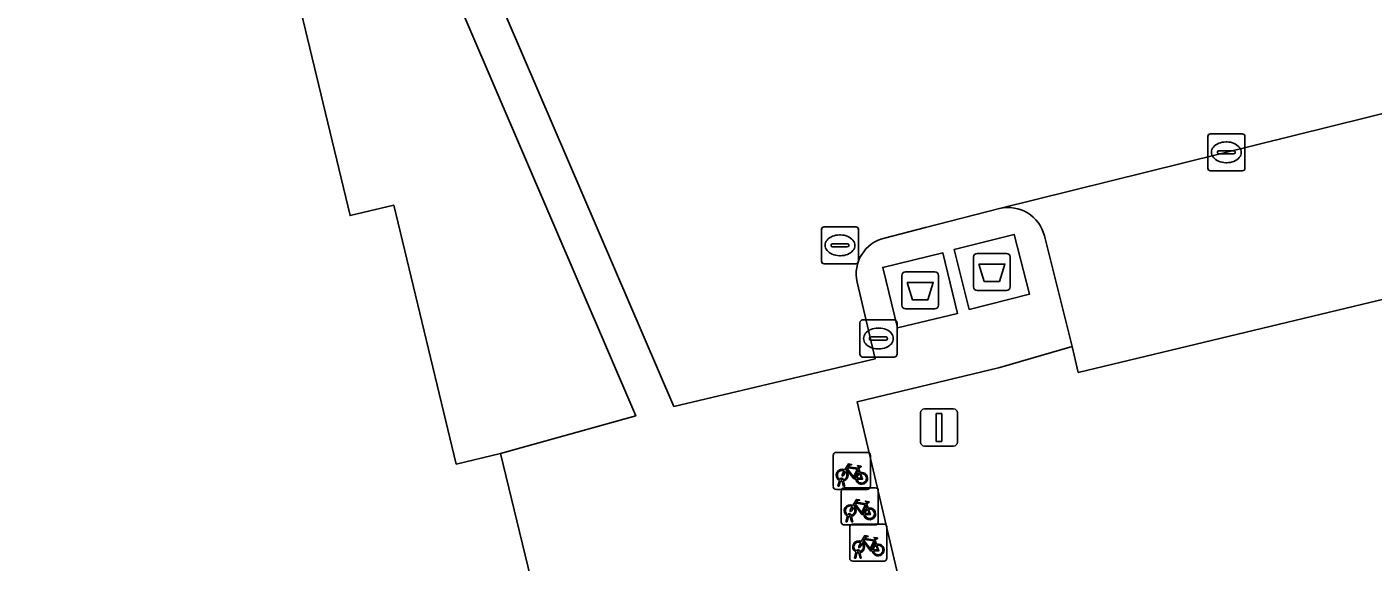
# Model space of a CAD drawing. Extents: x 158031 to 159244, y 380104 to 381214.
# Drawn here: x 158712.08 to 158748.37, y 380521.41 to 380535.85 of the extents above; entities that cross this region are included whole.
import ezdxf

# ---------------------------------------------------------------- set-up
doc = ezdxf.new("R2010")
doc.units = 0
for name, color, linetype in [('IMGEO_Afval_apart_plaats', 7, 'Continuous'), ('IMGEO_Erf', 7, 'Continuous'), ('IMGEO_Fietsenrek', 7, 'Continuous'), ('IMGEO_Kolk', 7, 'Continuous'), ('IMGEO_Lichtmast', 7, 'Continuous'), ('IMGEO_Pand', 7, 'Continuous'), ('IMGEO_Parkeervlak_open', 7, 'Continuous'), ('IMGEO_Rijbaan_lokaal_open', 7, 'Continuous'), ('IMGEO_Rioolput', 7, 'Continuous'), ('IMGEO_Voetpad_gesloten', 7, 'Continuous'), ('IMGEO_Voetpad_open', 7, 'Continuous')]:
    doc.layers.add(name, color=color, linetype=linetype)

msp = doc.modelspace()

# ---------------------------------------------------------------- linework, layer by layer
at = {"layer": 'IMGEO_Afval_apart_plaats'}
for p, q in [((158737.596, 380528.842), (158737.596, 380529.642)), ((158737.596, 380529.642), (158737.596, 380528.842)), ((158737.696, 380529.742), (158738.486, 380529.742)), ((158738.486, 380529.742), (158737.696, 380529.742)), ((158738.586, 380529.642), (158738.586, 380528.842)), ((158738.586, 380528.842), (158738.586, 380529.642)), ((158735.664, 380528.344), (158735.664, 380529.144)), ((158735.664, 380529.144), (158735.664, 380528.344)), ((158735.764, 380529.244), (158736.554, 380529.244)), ((158736.554, 380529.244), (158735.764, 380529.244)), ((158736.654, 380529.144), (158736.654, 380528.344)), ((158736.654, 380528.344), (158736.654, 380529.144)), ((158738.486, 380528.742), (158737.696, 380528.742)), ((158737.696, 380528.742), (158738.486, 380528.742)), ((158736.554, 380528.244), (158735.764, 380528.244)), ((158735.764, 380528.244), (158736.554, 380528.244))]:
    msp.add_line(p, q, dxfattribs=at)
for points in [[(158737.739, 380529.456), (158738.443, 380529.456), (158738.294, 380528.986), (158737.888, 380528.986), (158737.739, 380529.456)], [(158735.807, 380528.958), (158736.511, 380528.958), (158736.362, 380528.488), (158735.956, 380528.488), (158735.807, 380528.958)]]:
    msp.add_lwpolyline(points, dxfattribs=at)
for centre, start, end in [((158737.696, 380529.642), 90, 180), ((158737.696, 380529.642), 90, 180), ((158738.486, 380529.642), 0, 90), ((158738.486, 380529.642), 360, 90), ((158735.764, 380529.144), 90, 180), ((158735.764, 380529.144), 90, 180), ((158736.554, 380529.144), 0, 90), ((158736.554, 380529.144), 360, 90), ((158737.696, 380528.842), 180, 270), ((158737.696, 380528.842), 180, 270), ((158738.486, 380528.842), 270, 0), ((158738.486, 380528.842), 270, 0), ((158735.764, 380528.344), 180, 270), ((158735.764, 380528.344), 180, 270), ((158736.554, 380528.344), 270, 0), ((158736.554, 380528.344), 270, 0)]:
    msp.add_arc(centre, 0.1, start, end, dxfattribs=at)
at = {"layer": 'IMGEO_Erf'}
for points in [[(158711.402, 380553.845), (158712.109, 380550.909), (158713.317, 380551.199), (158715.001, 380544.211), (158716.213, 380544.503), (158717.9, 380537.502), (158719.099, 380537.791), (158720.792, 380530.764), (158721.969, 380531.047), (158723.14, 380526.187), (158723.652, 380524.06), (158724.848, 380524.348), (158728.492, 380525.364), (158713.404, 380560.535), (158680.123, 380552.532)], [(158764.115, 380532.222), (158740.421, 380526.531), (158740.259, 380527.228), (158738.304, 380526.663), (158734.464, 380525.738), (158736.632, 380516.488), (158744.411, 380518.354), (158745.335, 380514.531), (158743.741, 380514.117), (158745.387, 380507.151), (158752.236, 380508.77)]]:
    msp.add_lwpolyline(points, dxfattribs=at)
at = {"layer": 'IMGEO_Fietsenrek'}
for p, q in [((158733.891, 380524.374), (158734.732, 380524.374)), ((158734.732, 380524.374), (158733.891, 380524.374)), ((158733.816, 380523.449), (158733.816, 380524.29)), ((158733.816, 380524.29), (158733.816, 380523.449)), ((158734.816, 380524.299), (158734.816, 380523.458)), ((158734.816, 380523.458), (158734.816, 380524.299)), ((158733.943, 380523.458), (158733.982, 380523.618)), ((158734.012, 380523.606), (158733.977, 380523.458)), ((158734.054, 380523.63), (158734.053, 380523.634)), ((158734.095, 380523.458), (158734.061, 380523.6)), ((158734.085, 380523.641), (158734.086, 380523.634)), ((158734.093, 380523.604), (158734.128, 380523.458)), ((158734.503, 380523.923), (158734.539, 380523.828)), ((158734.741, 380523.374), (158733.9, 380523.374)), ((158733.9, 380523.374), (158734.741, 380523.374)), ((158733.977, 380523.458), (158733.943, 380523.458)), ((158734.031, 380522.491), (158734.031, 380523.332)), ((158734.031, 380523.332), (158734.031, 380522.491)), ((158734.128, 380523.458), (158734.095, 380523.458)), ((158734.106, 380523.416), (158734.947, 380523.416)), ((158734.947, 380523.416), (158734.106, 380523.416)), ((158735.031, 380523.341), (158735.031, 380522.5)), ((158735.031, 380522.5), (158735.031, 380523.341)), ((158734.718, 380522.965), (158734.754, 380522.87)), ((158734.158, 380522.5), (158734.197, 380522.66)), ((158734.192, 380522.5), (158734.158, 380522.5)), ((158734.227, 380522.648), (158734.192, 380522.5)), ((158734.269, 380522.672), (158734.268, 380522.676)), ((158734.31, 380522.5), (158734.276, 380522.642)), ((158734.3, 380522.683), (158734.301, 380522.676)), ((158734.308, 380522.646), (158734.343, 380522.5)), ((158734.343, 380522.5), (158734.31, 380522.5)), ((158734.956, 380522.416), (158734.115, 380522.416)), ((158734.115, 380522.416), (158734.956, 380522.416)), ((158734.26, 380521.515), (158734.26, 380522.356)), ((158734.26, 380522.356), (158734.26, 380521.515)), ((158734.335, 380522.44), (158735.176, 380522.44)), ((158735.176, 380522.44), (158734.335, 380522.44)), ((158735.26, 380522.365), (158735.26, 380521.524)), ((158735.26, 380521.524), (158735.26, 380522.365)), ((158734.947, 380521.989), (158734.983, 380521.894)), ((158735.185, 380521.44), (158734.344, 380521.44)), ((158734.344, 380521.44), (158735.185, 380521.44)), ((158734.387, 380521.524), (158734.426, 380521.684)), ((158734.421, 380521.524), (158734.387, 380521.524)), ((158734.456, 380521.672), (158734.421, 380521.524)), ((158734.498, 380521.696), (158734.497, 380521.7)), ((158734.539, 380521.524), (158734.505, 380521.666)), ((158734.529, 380521.707), (158734.53, 380521.7)), ((158734.537, 380521.67), (158734.572, 380521.524)), ((158734.572, 380521.524), (158734.539, 380521.524))]:
    msp.add_line(p, q, dxfattribs=at)
for points in [[(158734.129, 380523.9), (158734.224, 380524.064), (158734.31, 380524.05), (158734.312, 380524.041), (158734.256, 380524.03), (158734.229, 380523.985), (158734.485, 380523.944)], [(158734.472, 380523.919), (158734.215, 380523.96), (158734.198, 380523.931), (158734.365, 380523.711), (158734.472, 380523.919)], [(158734.485, 380523.944), (158734.51, 380523.993), (158734.504, 380523.997), (158734.481, 380524.001), (158734.469, 380524.008), (158734.468, 380524.011), (158734.47, 380524.016), (158734.565, 380524.001), (158734.567, 380523.991), (158734.557, 380523.978), (158734.545, 380523.972), (158734.531, 380523.978), (158734.503, 380523.923)], [(158734.15, 380523.848), (158734.098, 380523.758), (158734.058, 380523.733), (158734.059, 380523.78), (158734.114, 380523.874)], [(158734.425, 380523.656), (158734.375, 380523.656), (158734.184, 380523.907), (158734.165, 380523.875)], [(158734.52, 380523.821), (158734.49, 380523.898), (158734.381, 380523.68), (158734.424, 380523.68)], [(158734.454, 380523.68), (158734.574, 380523.679), (158734.53, 380523.793)], [(158734.55, 380523.8), (158734.605, 380523.655), (158734.455, 380523.655)], [(158734.365, 380522.89), (158734.313, 380522.8), (158734.273, 380522.775), (158734.274, 380522.822), (158734.329, 380522.916)], [(158734.344, 380522.942), (158734.439, 380523.106), (158734.525, 380523.092), (158734.527, 380523.083), (158734.471, 380523.072), (158734.444, 380523.027), (158734.7, 380522.986)], [(158734.64, 380522.698), (158734.59, 380522.698), (158734.399, 380522.949), (158734.38, 380522.917)], [(158734.687, 380522.961), (158734.43, 380523.002), (158734.413, 380522.973), (158734.58, 380522.753), (158734.687, 380522.961)], [(158734.735, 380522.863), (158734.705, 380522.94), (158734.596, 380522.722), (158734.639, 380522.722)], [(158734.7, 380522.986), (158734.725, 380523.035), (158734.719, 380523.039), (158734.696, 380523.043), (158734.684, 380523.05), (158734.683, 380523.053), (158734.685, 380523.058), (158734.78, 380523.043), (158734.782, 380523.033), (158734.772, 380523.02), (158734.76, 380523.014), (158734.746, 380523.02), (158734.718, 380522.965)], [(158734.669, 380522.722), (158734.789, 380522.721), (158734.745, 380522.835)], [(158734.765, 380522.842), (158734.82, 380522.697), (158734.67, 380522.697)], [(158734.594, 380521.914), (158734.542, 380521.824), (158734.502, 380521.799), (158734.503, 380521.846), (158734.558, 380521.94)], [(158734.573, 380521.966), (158734.668, 380522.13), (158734.754, 380522.116), (158734.756, 380522.107), (158734.7, 380522.096), (158734.673, 380522.051), (158734.929, 380522.01)], [(158734.869, 380521.722), (158734.819, 380521.722), (158734.628, 380521.973), (158734.609, 380521.941)], [(158734.916, 380521.985), (158734.659, 380522.026), (158734.642, 380521.997), (158734.809, 380521.777), (158734.916, 380521.985)], [(158734.964, 380521.887), (158734.934, 380521.964), (158734.825, 380521.746), (158734.868, 380521.746)], [(158734.898, 380521.746), (158735.018, 380521.745), (158734.974, 380521.859)], [(158734.994, 380521.866), (158735.049, 380521.721), (158734.899, 380521.721)], [(158734.929, 380522.01), (158734.954, 380522.059), (158734.948, 380522.063), (158734.925, 380522.067), (158734.913, 380522.074), (158734.912, 380522.077), (158734.914, 380522.082), (158735.009, 380522.067), (158735.011, 380522.057), (158735.001, 380522.044), (158734.989, 380522.038), (158734.975, 380522.044), (158734.947, 380521.989)]]:
    msp.add_lwpolyline(points, dxfattribs=at)
for centre, radius, start, end in [((158733.894, 380524.296), 0.0779, 92.4484, 184.2845), ((158733.894, 380524.296), 0.0779, 92.4484, 184.2845), ((158734.738, 380524.296), 0.0779, 2.4484, 94.2845), ((158734.738, 380524.296), 0.0779, 2.4484, 94.2845), ((158734.056, 380523.759), 0.159, 62.6766, 242.1369), ((158734.056, 380523.759), 0.129, 63.3192, 238.903), ((158734.036, 380523.63), 0.0499, 12.8025, 158.6934), ((158734.056, 380523.759), 0.159, 253.9967, 271.7867), ((158734.036, 380523.63), 0.0174, 12.8025, 163.4502), ((158734.056, 380523.759), 0.129, 253.415, 269.0204), ((158734.056, 380523.759), 0.129, 283.6043, 43.4302), ((158734.056, 380523.759), 0.159, 283.5766, 46.6042), ((158734.583, 380523.675), 0.159, 113.3408, 178.3217), ((158734.583, 380523.675), 0.159, 187.0065, 105.7708), ((158734.583, 380523.675), 0.129, 113.923, 177.9556), ((158734.583, 380523.675), 0.129, 188.6715, 104.5883), ((158733.894, 380523.452), 0.0779, 182.4484, 274.2845), ((158733.894, 380523.452), 0.0779, 182.4484, 274.2845), ((158734.109, 380523.338), 0.0779, 92.4484, 184.2845), ((158734.109, 380523.338), 0.0779, 92.4484, 184.2845), ((158734.738, 380523.452), 0.0779, 272.4484, 4.2845), ((158734.738, 380523.452), 0.0779, 272.4484, 4.2845), ((158734.953, 380523.338), 0.0779, 2.4484, 94.2845), ((158734.953, 380523.338), 0.0779, 2.4484, 94.2845), ((158734.271, 380522.801), 0.159, 62.6766, 242.1369), ((158734.271, 380522.801), 0.129, 63.3192, 238.903), ((158734.271, 380522.801), 0.129, 283.6043, 43.4302), ((158734.271, 380522.801), 0.159, 283.5766, 46.6042), ((158734.798, 380522.717), 0.159, 113.3408, 178.3217), ((158734.798, 380522.717), 0.159, 187.0065, 105.7708), ((158734.251, 380522.672), 0.0499, 12.8025, 158.6934), ((158734.271, 380522.801), 0.159, 253.9967, 271.7867), ((158734.251, 380522.672), 0.0174, 12.8025, 163.4502), ((158734.271, 380522.801), 0.129, 253.415, 269.0204), ((158734.798, 380522.717), 0.129, 113.923, 177.9556), ((158734.798, 380522.717), 0.129, 188.6715, 104.5883), ((158734.953, 380522.494), 0.0779, 272.4484, 4.2845), ((158734.953, 380522.494), 0.0779, 272.4484, 4.2845), ((158734.109, 380522.494), 0.0779, 182.4484, 274.2845), ((158734.109, 380522.494), 0.0779, 182.4484, 274.2845), ((158734.338, 380522.362), 0.0779, 92.4484, 184.2845), ((158734.338, 380522.362), 0.0779, 92.4484, 184.2845), ((158735.182, 380522.362), 0.0779, 2.4484, 94.2845), ((158735.182, 380522.362), 0.0779, 2.4484, 94.2845), ((158734.5, 380521.825), 0.159, 62.6766, 242.1369), ((158734.5, 380521.825), 0.129, 63.3192, 238.903), ((158734.5, 380521.825), 0.129, 283.6043, 43.4302), ((158734.5, 380521.825), 0.159, 283.5766, 46.6042), ((158735.027, 380521.741), 0.159, 113.3408, 178.3217), ((158735.027, 380521.741), 0.159, 187.0065, 105.7708), ((158735.027, 380521.741), 0.129, 113.923, 177.9556), ((158735.027, 380521.741), 0.129, 188.6715, 104.5883), ((158734.338, 380521.518), 0.0779, 182.4484, 274.2845), ((158734.338, 380521.518), 0.0779, 182.4484, 274.2845), ((158734.48, 380521.696), 0.0499, 12.8025, 158.6934), ((158734.5, 380521.825), 0.159, 253.9967, 271.7867), ((158734.48, 380521.696), 0.0174, 12.8025, 163.4502), ((158734.5, 380521.825), 0.129, 253.415, 269.0204), ((158735.182, 380521.518), 0.0779, 272.4484, 4.2845), ((158735.182, 380521.518), 0.0779, 272.4484, 4.2845)]:
    msp.add_arc(centre, radius, start, end, dxfattribs=at)
at = {"layer": 'IMGEO_Kolk'}
for p, q in [((158743.913, 380532.043), (158743.913, 380532.895)), ((158743.988, 380532.969), (158744.84, 380532.969)), ((158744.401, 380532.749), (158744.426, 380532.749)), ((158744.914, 380532.895), (158744.914, 380532.043)), ((158744.172, 380532.463), (158744.172, 380532.475)), ((158744.61, 380532.426), (158744.212, 380532.426)), ((158744.215, 380532.512), (158744.613, 380532.512)), ((158744.656, 380532.475), (158744.656, 380532.463)), ((158744.84, 380531.969), (158743.988, 380531.969)), ((158744.424, 380532.189), (158744.399, 380532.189)), ((158734.609, 380527.947), (158735.461, 380527.947)), ((158734.534, 380527.021), (158734.534, 380527.873)), ((158735.022, 380527.727), (158735.047, 380527.727)), ((158735.535, 380527.873), (158735.535, 380527.021)), ((158734.793, 380527.441), (158734.793, 380527.453)), ((158735.231, 380527.404), (158734.833, 380527.404)), ((158734.836, 380527.49), (158735.234, 380527.49)), ((158735.277, 380527.453), (158735.277, 380527.441)), ((158735.461, 380526.947), (158734.609, 380526.947)), ((158735.045, 380527.167), (158735.02, 380527.167))]:
    msp.add_line(p, q, dxfattribs=at)
for points in [[(158743.913, 380532.043), (158743.913, 380532.895)], [(158743.988, 380532.969), (158744.84, 380532.969)], [(158744.914, 380532.895), (158744.914, 380532.043)], [(158744.84, 380531.969), (158743.988, 380531.969)], [(158734.609, 380527.947), (158735.461, 380527.947)], [(158734.534, 380527.021), (158734.534, 380527.873)], [(158735.535, 380527.873), (158735.535, 380527.021)], [(158735.461, 380526.947), (158734.609, 380526.947)]]:
    msp.add_lwpolyline(points, dxfattribs=at)
for centre, radius, start, end in [((158743.99, 380532.893), 0.0765, 91.552, 178.448), ((158743.99, 380532.893), 0.0765, 91.552, 178.448), ((158744.838, 380532.893), 0.0765, 1.552, 88.448), ((158744.838, 380532.893), 0.0765, 1.552, 88.448), ((158744.212, 380532.472), 0.0403, 85.8775, 175.7526), ((158744.209, 380532.462), 0.0366, 178.938, 274.7102), ((158744.613, 380532.469), 0.043, 264.8664, 352.4533), ((158744.617, 380532.474), 0.0386, 1.7309, 96.639), ((158743.99, 380532.045), 0.0765, 181.552, 268.448), ((158743.99, 380532.045), 0.0765, 181.552, 268.448), ((158744.838, 380532.045), 0.0765, 271.552, 358.448), ((158744.838, 380532.045), 0.0765, 271.552, 358.448), ((158734.611, 380527.871), 0.0765, 91.552, 178.448), ((158734.611, 380527.871), 0.0765, 91.552, 178.448), ((158735.459, 380527.871), 0.0765, 1.552, 88.448), ((158735.459, 380527.871), 0.0765, 1.552, 88.448), ((158734.833, 380527.45), 0.0403, 85.8775, 175.7526), ((158734.83, 380527.44), 0.0366, 178.938, 274.7102), ((158735.234, 380527.447), 0.043, 264.8664, 352.4533), ((158735.238, 380527.452), 0.0386, 1.7309, 96.639), ((158734.611, 380527.023), 0.0765, 181.552, 268.448), ((158734.611, 380527.023), 0.0765, 181.552, 268.448), ((158735.459, 380527.023), 0.0765, 271.552, 358.448), ((158735.459, 380527.023), 0.0765, 271.552, 358.448)]:
    msp.add_arc(centre, radius, start, end, dxfattribs=at)
for centre, major_axis, ratio, start_param, end_param in [((158744.4, 380532.469), (-0.387, 0.002), 0.722429, 4.712389, 7.853982), ((158744.425, 380532.469), (-0.39, 0.002), 0.717154, 1.570796, 4.712389), ((158735.021, 380527.447), (-0.387, 0.002), 0.722429, 4.712389, 7.853982), ((158735.046, 380527.447), (-0.39, 0.002), 0.717154, 1.570796, 4.712389)]:
    msp.add_ellipse(centre, major_axis=major_axis, ratio=ratio, start_param=start_param, end_param=end_param, dxfattribs=at)
at = {"layer": 'IMGEO_Lichtmast'}
for p, q in [((158736.172, 380524.645), (158736.172, 380525.445)), ((158736.172, 380525.445), (158736.172, 380524.645)), ((158736.272, 380525.545), (158737.062, 380525.545)), ((158737.062, 380525.545), (158736.272, 380525.545)), ((158737.162, 380525.445), (158737.162, 380524.645)), ((158737.162, 380524.645), (158737.162, 380525.445)), ((158737.062, 380524.545), (158736.272, 380524.545)), ((158736.272, 380524.545), (158737.062, 380524.545))]:
    msp.add_line(p, q, dxfattribs=at)
msp.add_lwpolyline([(158736.592, 380525.42), (158736.742, 380525.42), (158736.742, 380524.67), (158736.592, 380524.67), (158736.592, 380525.42)], dxfattribs=at)
for centre, start, end in [((158736.272, 380525.445), 90, 180), ((158736.272, 380525.445), 90, 180), ((158737.062, 380525.445), 0, 90), ((158737.062, 380525.445), 360, 90), ((158736.272, 380524.645), 180, 270), ((158736.272, 380524.645), 180, 270), ((158737.062, 380524.645), 270, 0), ((158737.062, 380524.645), 270, 0)]:
    msp.add_arc(centre, 0.1, start, end, dxfattribs=at)
at = {"layer": 'IMGEO_Pand'}
msp.add_lwpolyline([(158752.236, 380508.77), (158745.387, 380507.151), (158743.741, 380514.117), (158737.684, 380512.685), (158737.833, 380512.069), (158734.223, 380511.199), (158728.046, 380509.71), (158726.704, 380515.281), (158725.647, 380519.667), (158725.947, 380519.787), (158724.848, 380524.348), (158723.652, 380524.06), (158723.14, 380526.187), (158721.969, 380531.047), (158720.792, 380530.764), (158719.099, 380537.791), (158717.9, 380537.502), (158716.213, 380544.503), (158715.001, 380544.211), (158713.317, 380551.199), (158712.109, 380550.909), (158711.402, 380553.845)], dxfattribs=at)
at = {"layer": 'IMGEO_Parkeervlak_open'}
for points in [[(158764.983, 380537.566), (158767.983, 380538.276), (158762.01, 380562.673), (158757.164, 380561.547), (158763.07, 380537.103), (158738.297, 380530.953)], [(158739.507, 380530.216), (158740.259, 380527.228), (158740.421, 380526.531), (158764.115, 380532.222), (158763.439, 380535.157)]]:
    msp.add_lwpolyline(points, dxfattribs=at)
msp.add_arc((158738.529, 380529.972), 1.008, 14.0204, 103.2891, dxfattribs=at)
at = {"layer": 'IMGEO_Rijbaan_lokaal_open'}
for points in [[(158723.546, 380555.188), (158720.572, 380562.21), (158714.414, 380560.779), (158729.521, 380525.612), (158734.949, 380526.901), (158734.462, 380528.964)], [(158735.194, 380530.157), (158736.3, 380530.441), (158738.297, 380530.953), (158763.07, 380537.103), (158757.164, 380561.547), (158753.007, 380560.567), (158725.518, 380554.026), (158725.491, 380554.141)]]:
    msp.add_lwpolyline(points, dxfattribs=at)
msp.add_arc((158735.431, 380529.19), 0.995, 103.7961, 193.1391, dxfattribs=at)
at = {"layer": 'IMGEO_Rioolput'}
for p, q in [((158733.497, 380529.534), (158733.497, 380530.386)), ((158733.572, 380530.46), (158734.424, 380530.46)), ((158733.985, 380530.24), (158734.01, 380530.24)), ((158734.498, 380530.386), (158734.498, 380529.534)), ((158733.756, 380529.954), (158733.756, 380529.966)), ((158734.194, 380529.917), (158733.796, 380529.917)), ((158733.799, 380530.003), (158734.197, 380530.003)), ((158734.24, 380529.966), (158734.24, 380529.954)), ((158734.424, 380529.46), (158733.572, 380529.46)), ((158734.008, 380529.68), (158733.983, 380529.68))]:
    msp.add_line(p, q, dxfattribs=at)
for points in [[(158733.497, 380529.534), (158733.497, 380530.386)], [(158733.572, 380530.46), (158734.424, 380530.46)], [(158734.498, 380530.386), (158734.498, 380529.534)], [(158734.424, 380529.46), (158733.572, 380529.46)]]:
    msp.add_lwpolyline(points, dxfattribs=at)
for centre, radius, start, end in [((158733.574, 380530.384), 0.0765, 91.552, 178.448), ((158733.574, 380530.384), 0.0765, 91.552, 178.448), ((158734.422, 380530.384), 0.0765, 1.552, 88.448), ((158734.422, 380530.384), 0.0765, 1.552, 88.448), ((158733.796, 380529.963), 0.0403, 85.8775, 175.7526), ((158733.793, 380529.953), 0.0366, 178.938, 274.7102), ((158734.197, 380529.96), 0.043, 264.8664, 352.4533), ((158734.201, 380529.965), 0.0386, 1.7309, 96.639), ((158733.574, 380529.536), 0.0765, 181.552, 268.448), ((158733.574, 380529.536), 0.0765, 181.552, 268.448), ((158734.422, 380529.536), 0.0765, 271.552, 358.448), ((158734.422, 380529.536), 0.0765, 271.552, 358.448)]:
    msp.add_arc(centre, radius, start, end, dxfattribs=at)
for centre, major_axis, ratio, start_param, end_param in [((158733.984, 380529.96), (-0.387, 0.002), 0.722429, 4.712389, 7.853982), ((158734.009, 380529.96), (-0.39, 0.002), 0.717154, 1.570796, 4.712389)]:
    msp.add_ellipse(centre, major_axis=major_axis, ratio=ratio, start_param=start_param, end_param=end_param, dxfattribs=at)
at = {"layer": 'IMGEO_Voetpad_gesloten'}
for points in [[(158738.697, 380530.255), (158737.075, 380529.844), (158737.484, 380528.23), (158739.106, 380528.641)], [(158736.774, 380529.755), (158735.151, 380529.363), (158735.545, 380527.732), (158737.168, 380528.124)]]:
    msp.add_lwpolyline(points, close=True, dxfattribs=at)
at = {"layer": 'IMGEO_Voetpad_open'}
for points in [[(158734.462, 380528.964), (158734.949, 380526.901), (158729.521, 380525.612), (158714.414, 380560.779), (158714.208, 380560.731), (158713.404, 380560.535), (158728.492, 380525.364), (158724.848, 380524.348), (158725.947, 380519.787), (158725.647, 380519.667), (158726.704, 380515.281), (158730.726, 380516.255), (158733.474, 380514.234), (158734.223, 380511.199), (158737.833, 380512.069), (158737.684, 380512.685), (158743.741, 380514.117), (158745.335, 380514.531), (158744.411, 380518.354), (158736.632, 380516.488), (158734.464, 380525.738)], [(158738.297, 380530.953), (158736.3, 380530.441), (158735.194, 380530.157)], [(158734.464, 380525.738), (158738.304, 380526.663), (158740.259, 380527.228), (158739.507, 380530.216)]]:
    msp.add_lwpolyline(points, dxfattribs=at)
for points in [[(158737.075, 380529.844), (158738.697, 380530.255), (158739.106, 380528.641), (158737.484, 380528.23)], [(158735.545, 380527.732), (158735.151, 380529.363), (158736.774, 380529.755), (158737.168, 380528.124)]]:
    msp.add_lwpolyline(points, close=True, dxfattribs=at)
for centre, radius, start, end in [((158738.529, 380529.972), 1.008, 14.0204, 103.2891), ((158735.431, 380529.19), 0.995, 103.7961, 193.1391)]:
    msp.add_arc(centre, radius, start, end, dxfattribs=at)

doc.saveas('drawing.dxf')
